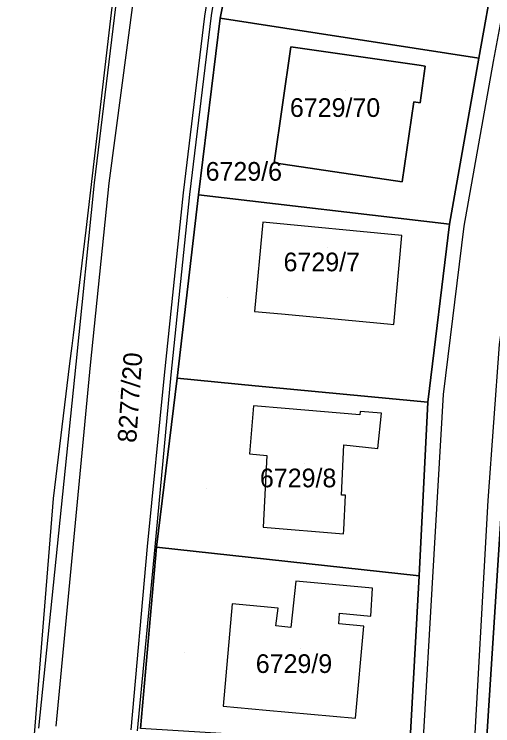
# Model space of a CAD drawing. Extents: x -266199 to -261993, y -1239047 to -1235108.
# Drawn here: x -264054.6 to -264003.4, y -1236187 to -1236110.8 of the extents above; entities that cross this region are included whole.
import ezdxf

# ---------------------------------------------------------------- set-up
doc = ezdxf.new("R2010")
doc.units = 0
for name, color, linetype in [('body_kn', 7, 'Continuous'), ('katuz_linie', 7, 'Continuous'), ('kladpar_druhypozemkov', 7, 'Continuous'), ('kladpar_hranice', 7, 'Continuous'), ('kladpar_parcelnecisla', 7, 'Continuous'), ('kladpar_plochy', 7, 'Continuous'), ('zappar_hrandruhpozemk', 7, 'Continuous'), ('zuob_linie', 7, 'Continuous'), ('zuob_plochy', 7, 'Continuous')]:
    doc.layers.add(name, color=color, linetype=linetype)

msp = doc.modelspace()

# ---------------------------------------------------------------- linework, layer by layer
at = {"layer": 'body_kn'}
for p, q in [((-264034.25, -1236110.97), (-264034.25, -1236110.97)), ((-264033.57, -1236110.92), (-264033.57, -1236110.92)), ((-264032.61, -1236111.18), (-264032.61, -1236111.18)), ((-264032.61, -1236111.18), (-264032.61, -1236111.18)), ((-264025.05, -1236114.25), (-264025.05, -1236114.25)), ((-264025.05, -1236114.25), (-264025.05, -1236114.25)), ((-264004.89, -1236115.49), (-264004.89, -1236115.49)), ((-264011.29, -1236116.23), (-264011.29, -1236116.23)), ((-264010.64, -1236116.32), (-264010.64, -1236116.32)), ((-264011.86, -1236120.17), (-264011.86, -1236120.17)), ((-264011.2, -1236120.27), (-264011.2, -1236120.27)), ((-264026.83, -1236126.7), (-264026.83, -1236126.7)), ((-264046.1, -1236128.84), (-264046.1, -1236128.84)), ((-264044.5, -1236128.87), (-264044.5, -1236128.87)), ((-264013.11, -1236128.71), (-264013.11, -1236128.71)), ((-264036.52, -1236129.91), (-264036.52, -1236129.91)), ((-264035.88, -1236130.07), (-264035.88, -1236130.07)), ((-264034.93, -1236130.11), (-264034.93, -1236130.11)), ((-264028.02, -1236133.04), (-264028.02, -1236133.04)), ((-264046.96, -1236133.89), (-264046.96, -1236133.89)), ((-264008.04, -1236133.26), (-264008.04, -1236133.26)), ((-264008.04, -1236133.26), (-264008.04, -1236133.26)), ((-264006.52, -1236133.47), (-264006.52, -1236133.47)), ((-264013.14, -1236134.46), (-264013.14, -1236134.46)), ((-264013.14, -1236134.46), (-264013.14, -1236134.46)), ((-264047.53, -1236138.62), (-264047.53, -1236138.62)), ((-264028.91, -1236142.6), (-264028.91, -1236142.6)), ((-264026.04, -1236142.87), (-264026.04, -1236142.87)), ((-264014.67, -1236143.93), (-264014.67, -1236143.93)), ((-264014.02, -1236143.99), (-264014.02, -1236143.99)), ((-264048.32, -1236145.13), (-264048.32, -1236145.13)), ((-264048.46, -1236146.29), (-264048.46, -1236146.29)), ((-264048.69, -1236148.19), (-264048.69, -1236148.19)), ((-264048.05, -1236148.24), (-264048.05, -1236148.24)), ((-264046.5, -1236148.37), (-264046.5, -1236148.37)), ((-264038.55, -1236149.41), (-264038.55, -1236149.41)), ((-264037.88, -1236149.39), (-264037.88, -1236149.39)), ((-264037.2, -1236149.76), (-264037.2, -1236149.76)), ((-264028.84, -1236150.56), (-264028.84, -1236150.56)), ((-264008.73, -1236151.49), (-264008.73, -1236151.49)), ((-264029.02, -1236152.7), (-264029.02, -1236152.7)), ((-264025.64, -1236152.99), (-264025.64, -1236152.99)), ((-264010.36, -1236152.32), (-264010.36, -1236152.32)), ((-264017.66, -1236153.68), (-264017.66, -1236153.68)), ((-264017.62, -1236153.33), (-264017.62, -1236153.33)), ((-264015.34, -1236153.5), (-264015.34, -1236153.5)), ((-264019.36, -1236156.88), (-264019.36, -1236156.88)), ((-264015.71, -1236157.27), (-264015.71, -1236157.27)), ((-264029.46, -1236157.85), (-264029.46, -1236157.85)), ((-264027.59, -1236158.01), (-264027.59, -1236158.01)), ((-264050.44, -1236162.62), (-264050.44, -1236162.62)), ((-264019.62, -1236162.27), (-264019.62, -1236162.27)), ((-264019.17, -1236162.29), (-264019.17, -1236162.29)), ((-264003.96, -1236162.83), (-264003.96, -1236162.83)), ((-264028, -1236165.7), (-264028, -1236165.7)), ((-264028, -1236165.7), (-264028, -1236165.7)), ((-264019.38, -1236166.43), (-264019.38, -1236166.43)), ((-264019.36, -1236165.99), (-264019.36, -1236165.99)), ((-264040.38, -1236167.78), (-264040.38, -1236167.78)), ((-264039.61, -1236167.82), (-264039.61, -1236167.82)), ((-264039.42, -1236167.83), (-264039.42, -1236167.83)), ((-264039.42, -1236167.83), (-264039.42, -1236167.83)), ((-264011.29, -1236170.91), (-264011.29, -1236170.91)), ((-264009.87, -1236171.06), (-264009.87, -1236171.06)), ((-264024.49, -1236171.48), (-264024.49, -1236171.48)), ((-264016.29, -1236172.24), (-264016.29, -1236172.24)), ((-264031.31, -1236173.92), (-264031.31, -1236173.92)), ((-264026.39, -1236174.36), (-264026.39, -1236174.36)), ((-264019.81, -1236174.92), (-264019.81, -1236174.92)), ((-264016.48, -1236175.24), (-264016.48, -1236175.24)), ((-264026.63, -1236176.28), (-264026.63, -1236176.28)), ((-264025.04, -1236176.45), (-264025.04, -1236176.45)), ((-264019.91, -1236176.05), (-264019.91, -1236176.05)), ((-264017.21, -1236176.29), (-264017.21, -1236176.29)), ((-264032.29, -1236184.87), (-264032.29, -1236184.87)), ((-264032.29, -1236184.87), (-264032.29, -1236184.87)), ((-264027.66, -1236185.29), (-264027.66, -1236185.29)), ((-264018.1, -1236186.15), (-264018.1, -1236186.15))]:
    msp.add_line(p, q, dxfattribs=at)
at = {"layer": 'katuz_linie'}
msp.add_lwpolyline([(-264054.65, -1236214.92), (-264050.44, -1236162.62), (-264048.69, -1236148.19), (-264048.46, -1236146.29), (-264048.32, -1236145.13), (-264047.53, -1236138.62), (-264046.96, -1236133.89), (-264043.79, -1236106.93), (-264039.81, -1236085.17), (-264035.22, -1236067.05), (-264029.77, -1236051.68), (-264019.6, -1236025), (-264016.77, -1236017.89), (-264013.07, -1236002.07), (-264012.18, -1235998.42), (-264004, -1235976.74), (-264004.02, -1235975.19), (-264003.46, -1235973.59), (-264003.87, -1235955.49)], dxfattribs=at)
at = {"layer": 'kladpar_druhypozemkov'}
for p, q in [((-264019.13, -1236118.94), (-264019.13, -1236118.94)), ((-264029.81, -1236126.78), (-264029.81, -1236126.78)), ((-264021.08, -1236135.7), (-264021.08, -1236135.7)), ((-264031.78, -1236141.11), (-264031.78, -1236141.11)), ((-264043.53, -1236151.12), (-264043.53, -1236151.12)), ((-264023.54, -1236158.83), (-264023.54, -1236158.83)), ((-264034.03, -1236161.54), (-264034.03, -1236161.54)), ((-264024.01, -1236178.71), (-264024.01, -1236178.71)), ((-264036.42, -1236179.1), (-264036.42, -1236179.1))]:
    msp.add_line(p, q, dxfattribs=at)
at = {"layer": 'kladpar_hranice'}
msp.add_line((-264032.61, -1236111.18), (-264004.89, -1236115.49), dxfattribs=at)
for points in [[(-264054.65, -1236214.92), (-264050.44, -1236162.62), (-264048.69, -1236148.19), (-264048.46, -1236146.29), (-264048.32, -1236145.13), (-264047.53, -1236138.62), (-264046.96, -1236133.89), (-264043.79, -1236106.93), (-264039.81, -1236085.17), (-264035.22, -1236067.05), (-264029.77, -1236051.68), (-264019.6, -1236025), (-264016.77, -1236017.89), (-264013.07, -1236002.07), (-264012.18, -1235998.42), (-264004, -1235976.74), (-264004.02, -1235975.19), (-264003.46, -1235973.59), (-264003.87, -1235955.49)], [(-264005.75, -1236029.89), (-264009.1, -1236029.29), (-264016.73, -1236047.96), (-264018.95, -1236054.41), (-264019, -1236054.55), (-264025.19, -1236073.73), (-264028.84, -1236092.17), (-264032.61, -1236111.18), (-264034.93, -1236130.11), (-264037.2, -1236149.76), (-264039.42, -1236167.83), (-264041.14, -1236187.26)], [(-263968.71, -1236039.76), (-263967.92, -1236051.04), (-263967.62, -1236055.28), (-263972.39, -1236055.85), (-263980.46, -1236061.22), (-263980.53, -1236061.33), (-263983.71, -1236066.05), (-263984.36, -1236067.51), (-263985.67, -1236070.42), (-263988.11, -1236077.51), (-263988.98, -1236080.03), (-263991.79, -1236092.59), (-263992.35, -1236096.02), (-263995.69, -1236113.37), (-263998.9, -1236130.23), (-264001.32, -1236146.49), (-264002.46, -1236163.09), (-264004.38, -1236193.13)], [(-264012.31, -1236189.03), (-264011.29, -1236170.91), (-264010.36, -1236152.32), (-264008.04, -1236133.26), (-264004.89, -1236115.49), (-264001.55, -1236096.74), (-264000.28, -1236090.34), (-263998.96, -1236084.49), (-263997.51, -1236078.65), (-263995.46, -1236072.02), (-263993.4, -1236066.49), (-263991.32, -1236061.74), (-263990.76, -1236059.55), (-263989.06, -1236056.73), (-263984.28, -1236051.15), (-263974.57, -1236043.09), (-263972.77, -1236041.15)], [(-264001.55, -1236096.74), (-264004.89, -1236115.49), (-264032.61, -1236111.18), (-264028.84, -1236092.17), (-264026.07, -1236092.63), (-264001.55, -1236096.74)], [(-264004.89, -1236115.49), (-264008.04, -1236133.26), (-264034.93, -1236130.11), (-264032.61, -1236111.18)], [(-264010.64, -1236116.32), (-264011.29, -1236116.23), (-264025.05, -1236114.25), (-264026.83, -1236126.7), (-264013.11, -1236128.71), (-264011.86, -1236120.17), (-264011.2, -1236120.27), (-264010.64, -1236116.32)], [(-264025.05, -1236114.25), (-264011.29, -1236116.23), (-264010.64, -1236116.32), (-264011.2, -1236120.27), (-264011.86, -1236120.17), (-264013.11, -1236128.71), (-264026.83, -1236126.7), (-264025.05, -1236114.25)], [(-264008.04, -1236133.26), (-264010.36, -1236152.32), (-264028.84, -1236150.56), (-264037.2, -1236149.76), (-264034.93, -1236130.11), (-264008.04, -1236133.26)], [(-264039.42, -1236167.83), (-264037.2, -1236149.76), (-264028.84, -1236150.56), (-264010.36, -1236152.32), (-264011.29, -1236170.91), (-264039.42, -1236167.83)], [(-264004.38, -1236193.13), (-264002.46, -1236163.09), (-263975.01, -1236160.51), (-263974.95, -1236173.84), (-263974.58, -1236191.46), (-264004.38, -1236193.13)], [(-264041.14, -1236187.26), (-264039.42, -1236167.83), (-264011.29, -1236170.91), (-264012.31, -1236189.03), (-264041.14, -1236187.26)]]:
    msp.add_lwpolyline(points, dxfattribs=at)
at = {"layer": 'kladpar_plochy'}
for p, q in [((-264034.93, -1236130.11), (-264032.61, -1236111.18)), ((-264032.61, -1236111.18), (-264004.89, -1236115.49)), ((-264025.05, -1236114.25), (-264026.83, -1236126.7)), ((-264011.29, -1236116.23), (-264025.05, -1236114.25)), ((-264004.89, -1236115.49), (-264008.04, -1236133.26)), ((-264010.64, -1236116.32), (-264011.29, -1236116.23)), ((-264011.2, -1236120.27), (-264010.64, -1236116.32)), ((-264013.11, -1236128.71), (-264011.86, -1236120.17)), ((-264011.86, -1236120.17), (-264011.2, -1236120.27)), ((-264026.83, -1236126.7), (-264013.11, -1236128.71)), ((-264008.04, -1236133.26), (-264034.93, -1236130.11))]:
    msp.add_line(p, q, dxfattribs=at)
for points in [[(-263993, -1235942.71), (-263989.54, -1235968.11), (-263988.96, -1235971.46), (-263989.36, -1235981.27), (-263989.42, -1235984.66), (-263989.93, -1235986.67), (-263990.67, -1235989.63), (-263991.01, -1235990.97), (-263991.77, -1235993.69), (-263993.77, -1236000.9), (-263997.69, -1236007.41), (-264005.75, -1236029.89), (-264009.1, -1236029.29), (-264016.73, -1236047.96), (-264018.95, -1236054.41), (-264019, -1236054.55), (-264025.19, -1236073.73), (-264028.84, -1236092.17), (-264032.61, -1236111.18), (-264034.93, -1236130.11), (-264037.2, -1236149.76), (-264039.42, -1236167.83), (-264041.14, -1236187.26)], [(-264054.65, -1236214.92), (-264050.44, -1236162.62), (-264048.69, -1236148.19), (-264048.46, -1236146.29), (-264048.32, -1236145.13), (-264047.53, -1236138.62), (-264046.96, -1236133.89), (-264043.79, -1236106.93), (-264039.81, -1236085.17), (-264035.22, -1236067.05), (-264029.77, -1236051.68), (-264019.6, -1236025), (-264016.77, -1236017.89), (-264013.07, -1236002.07), (-264012.18, -1235998.42), (-264004, -1235976.74), (-264004.02, -1235975.19), (-264003.46, -1235973.59), (-264003.87, -1235955.49)], [(-263968.71, -1236039.76), (-263967.92, -1236051.04), (-263967.62, -1236055.28), (-263972.39, -1236055.85), (-263980.46, -1236061.22), (-263980.53, -1236061.33), (-263983.71, -1236066.05), (-263984.36, -1236067.51), (-263985.67, -1236070.42), (-263988.11, -1236077.51), (-263988.98, -1236080.03), (-263991.79, -1236092.59), (-263992.35, -1236096.02), (-263995.69, -1236113.37), (-263998.9, -1236130.23), (-264001.32, -1236146.49), (-264002.46, -1236163.09), (-264004.38, -1236193.13)], [(-264012.31, -1236189.03), (-264011.29, -1236170.91), (-264010.36, -1236152.32), (-264008.04, -1236133.26), (-264004.89, -1236115.49), (-264001.55, -1236096.74), (-264000.28, -1236090.34), (-263998.96, -1236084.49), (-263997.51, -1236078.65), (-263995.46, -1236072.02), (-263993.4, -1236066.49), (-263991.32, -1236061.74), (-263990.76, -1236059.55), (-263989.06, -1236056.73), (-263984.28, -1236051.15), (-263974.57, -1236043.09), (-263972.77, -1236041.15)]]:
    msp.add_lwpolyline(points, dxfattribs=at)
for points in [[(-264001.55, -1236096.74), (-264004.89, -1236115.49), (-264032.61, -1236111.18), (-264028.84, -1236092.17), (-264026.07, -1236092.63)], [(-264025.05, -1236114.25), (-264011.29, -1236116.23), (-264010.64, -1236116.32), (-264011.2, -1236120.27), (-264011.86, -1236120.17), (-264013.11, -1236128.71), (-264026.83, -1236126.7)], [(-264008.04, -1236133.26), (-264010.36, -1236152.32), (-264028.84, -1236150.56), (-264037.2, -1236149.76), (-264034.93, -1236130.11)], [(-264039.42, -1236167.83), (-264037.2, -1236149.76), (-264028.84, -1236150.56), (-264010.36, -1236152.32), (-264011.29, -1236170.91)], [(-264004.38, -1236193.13), (-264002.46, -1236163.09), (-263975.01, -1236160.51), (-263974.95, -1236173.84), (-263974.58, -1236191.46)], [(-264041.14, -1236187.26), (-264039.42, -1236167.83), (-264011.29, -1236170.91), (-264012.31, -1236189.03)]]:
    msp.add_lwpolyline(points, close=True, dxfattribs=at)
at = {"layer": 'zappar_hrandruhpozemk'}
for p, q in [((-264034.25, -1236110.97), (-264031.06, -1236091.59)), ((-264036.52, -1236129.91), (-264034.25, -1236110.97)), ((-264046.5, -1236148.37), (-264044.5, -1236128.87)), ((-264013.14, -1236134.46), (-264028.02, -1236133.04)), ((-264048.05, -1236148.24), (-264052.04, -1236187.23)), ((-264050.17, -1236187.01), (-264046.5, -1236148.37)), ((-264008.73, -1236151.49), (-264009.87, -1236171.06)), ((-264017.66, -1236153.68), (-264025.64, -1236152.99)), ((-264042.12, -1236187.41), (-264040.38, -1236167.78)), ((-264032.29, -1236184.87), (-264027.66, -1236185.29)), ((-264027.66, -1236185.29), (-264018.1, -1236186.15))]:
    msp.add_line(p, q, dxfattribs=at)
for points in [[(-264013.42, -1236003.71), (-264016.69, -1236019.29), (-264029.56, -1236051.64), (-264035.78, -1236070.48), (-264040.64, -1236090.97), (-264043.05, -1236105.15), (-264043.68, -1236108.78), (-264046.1, -1236128.84), (-264048.05, -1236148.24)], [(-264044.5, -1236128.87), (-264041.85, -1236108.96), (-264041.53, -1236105.22), (-264039.16, -1236091.32), (-264034.42, -1236070.96), (-264028.49, -1236052.11), (-264025.9, -1236044.83)], [(-263998.6, -1236090.71), (-263999.85, -1236096.96), (-264003.37, -1236115.85), (-264006.52, -1236133.47), (-264008.73, -1236151.49)], [(-264030.44, -1236091.74), (-264033.57, -1236110.92), (-264035.88, -1236130.07), (-264037.88, -1236149.39), (-264039.61, -1236167.82), (-264041.48, -1236187.5)], [(-264040.38, -1236167.78), (-264038.55, -1236149.41), (-264036.52, -1236129.91)], [(-264000.38, -1236129.83), (-264002.72, -1236146.14), (-264003.96, -1236162.83), (-264005.62, -1236192.9)], [(-264028.02, -1236133.04), (-264028.91, -1236142.6), (-264026.04, -1236142.87), (-264014.67, -1236143.93), (-264014.02, -1236143.99), (-264013.14, -1236134.46)], [(-264025.64, -1236152.99), (-264029.02, -1236152.7), (-264029.46, -1236157.85), (-264027.59, -1236158.01), (-264028, -1236165.7)], [(-264028, -1236165.7), (-264019.38, -1236166.43), (-264019.36, -1236165.99), (-264019.17, -1236162.29), (-264019.62, -1236162.27), (-264019.36, -1236156.88), (-264015.71, -1236157.27), (-264015.34, -1236153.5), (-264017.62, -1236153.33), (-264017.66, -1236153.68)], [(-264009.87, -1236171.06), (-264010.91, -1236188.91), (-264011.72, -1236207.19), (-264014.1, -1236245.29)], [(-264018.1, -1236186.15), (-264017.21, -1236176.29), (-264019.91, -1236176.05), (-264019.81, -1236174.92), (-264016.48, -1236175.24), (-264016.29, -1236172.24), (-264024.49, -1236171.48), (-264025.04, -1236176.45), (-264026.63, -1236176.28), (-264026.39, -1236174.36), (-264031.31, -1236173.92), (-264032.29, -1236184.87)]]:
    msp.add_lwpolyline(points, dxfattribs=at)
at = {"layer": 'zuob_linie'}
msp.add_lwpolyline([(-264054.65, -1236214.92), (-264050.44, -1236162.62), (-264048.69, -1236148.19), (-264048.46, -1236146.29), (-264048.32, -1236145.13), (-264047.53, -1236138.62), (-264046.96, -1236133.89), (-264043.79, -1236106.93), (-264039.81, -1236085.17), (-264035.22, -1236067.05), (-264029.77, -1236051.68), (-264019.6, -1236025), (-264016.77, -1236017.89), (-264013.07, -1236002.07), (-264012.18, -1235998.42), (-264004, -1235976.74), (-264004.02, -1235975.19), (-264003.46, -1235973.59), (-264003.87, -1235955.49)], dxfattribs=at)
at = {"layer": 'zuob_plochy'}
msp.add_lwpolyline([(-264054.65, -1236214.92), (-264050.44, -1236162.62), (-264048.69, -1236148.19), (-264048.46, -1236146.29), (-264048.32, -1236145.13), (-264047.53, -1236138.62), (-264046.96, -1236133.89), (-264043.79, -1236106.93), (-264039.81, -1236085.17), (-264035.22, -1236067.05), (-264029.77, -1236051.68), (-264019.6, -1236025), (-264016.77, -1236017.89), (-264013.07, -1236002.07), (-264012.18, -1235998.42), (-264004, -1235976.74), (-264004.02, -1235975.19), (-264003.46, -1235973.59), (-264003.87, -1235955.49)], dxfattribs=at)

# ---------------------------------------------------------------- texts
at = {"layer": 'kladpar_parcelnecisla'}
for s, p in [('6729/70', (-264025.134, -1236121.77)), ('6729/6', (-264034.159, -1236128.6)), ('6729/7', (-264025.812, -1236138.3)), ('6729/8', (-264028.343, -1236161.43)), ('6729/9', (-264028.789, -1236181.31))]:
    msp.add_text(s, height=2, dxfattribs=at).set_placement(p)
msp.add_text('8277/20', height=2, rotation=86, dxfattribs=at).set_placement((-264041.597, -1236156.708))

doc.saveas('drawing.dxf')
